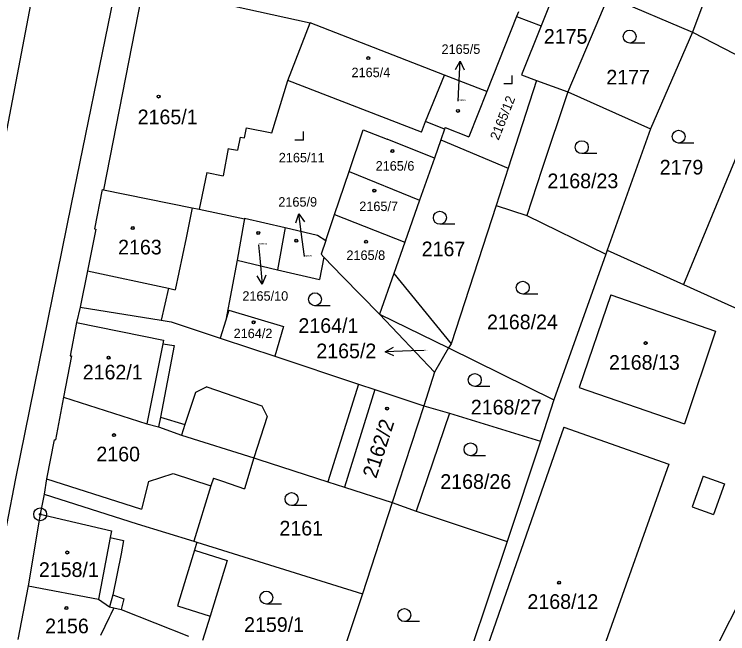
# Model space of a CAD drawing. Extents: x -593183 to -588034, y -1130415 to -1124994.
# Drawn here: x -590646.2 to -590563.5, y -1128223.3 to -1128151.4 of the extents above; entities that cross this region are included whole.
import ezdxf

# ---------------------------------------------------------------- set-up
doc = ezdxf.new("R2010")
doc.units = 0
for name, color, linetype in [('Vrstva 1', 7, 'Continuous'), ('Vrstva 16', 7, 'Continuous'), ('Vrstva 18', 7, 'Continuous'), ('Vrstva 19', 7, 'Continuous'), ('Vrstva 24', 7, 'Continuous'), ('Vrstva 25', 7, 'Continuous'), ('Vrstva 4', 7, 'Continuous')]:
    doc.layers.add(name, color=color, linetype=linetype)

msp = doc.modelspace()

# ---------------------------------------------------------------- linework, layer by layer
at = {"layer": 'Vrstva 1'}
for p, q in [((-590638.39, -1128119.15), (-590648.44, -1128171.68)), ((-590628.92, -1128121.12), (-590639.63, -1128173.46)), ((-590582.9, -1128147.26), (-590585.13, -1128152.8)), ((-590631.34, -1128148.52), (-590635.89, -1128171.81)), ((-590577.31, -1128149.36), (-590582.03, -1128160.43)), ((-590577.31, -1128149.36), (-590567.56, -1128153.52)), ((-590620.71, -1128150.51), (-590611.9, -1128152.43)), ((-590587.74, -1128151.15), (-590587.96, -1128151.71)), ((-590566.48, -1128150.61), (-590567.56, -1128153.52)), ((-590587.96, -1128151.71), (-590591.43, -1128160.42)), ((-590587.96, -1128151.71), (-590585.13, -1128152.8)), ((-590614.49, -1128159.13), (-590611.9, -1128152.43)), ((-590596.31, -1128158.51), (-590611.9, -1128152.43)), ((-590585.13, -1128152.8), (-590587.41, -1128158.48)), ((-590567.56, -1128153.52), (-590572.44, -1128164.74)), ((-590567.56, -1128153.52), (-590561.2, -1128156.8)), ((-590598.51, -1128163.9), (-590596.31, -1128158.51)), ((-590591.43, -1128160.42), (-590596.31, -1128158.51)), ((-590587.41, -1128158.48), (-590585.65, -1128159.12)), ((-590558.36, -1128158), (-590568.61, -1128182.78)), ((-590616.34, -1128165.19), (-590614.49, -1128159.13)), ((-590598.99, -1128165.13), (-590614.49, -1128159.13)), ((-590585.65, -1128159.12), (-590588.95, -1128169.29)), ((-590585.65, -1128159.12), (-590582.03, -1128160.43)), ((-590591.43, -1128160.42), (-590593.52, -1128165.66)), ((-590582.03, -1128160.43), (-590585.03, -1128169.44)), ((-590582.03, -1128160.43), (-590572.44, -1128164.74)), ((-590598.99, -1128165.13), (-590598.51, -1128163.9)), ((-590596.32, -1128164.78), (-590598.51, -1128163.9)), ((-590619.53, -1128165.77), (-590619.31, -1128164.63)), ((-590619.31, -1128164.63), (-590616.34, -1128165.19)), ((-590607.39, -1128169.69), (-590605.75, -1128164.86)), ((-590605.75, -1128164.86), (-590602.96, -1128165.92)), ((-590596.32, -1128164.78), (-590596.75, -1128165.99)), ((-590596.24, -1128164.56), (-590596.32, -1128164.78)), ((-590596.24, -1128164.56), (-590593.52, -1128165.66)), ((-590572.44, -1128164.74), (-590577.45, -1128178.81)), ((-590620.03, -1128165.68), (-590620.32, -1128167.21)), ((-590620.03, -1128165.68), (-590619.53, -1128165.77)), ((-590597.5, -1128168.12), (-590602.96, -1128165.92)), ((-590596.75, -1128165.99), (-590597.5, -1128168.12)), ((-590596.75, -1128165.99), (-590588.95, -1128169.29)), ((-590621.43, -1128167.01), (-590622.02, -1128170.2)), ((-590621.43, -1128167.01), (-590621.27, -1128167.04)), ((-590621.27, -1128167.04), (-590620.32, -1128167.21)), ((-590597.5, -1128168.12), (-590599.21, -1128172.99)), ((-590588.95, -1128169.29), (-590590.35, -1128173.61)), ((-590623.91, -1128169.8), (-590624.65, -1128173.33)), ((-590623.91, -1128169.8), (-590622.02, -1128170.2)), ((-590609.08, -1128174.65), (-590607.39, -1128169.69)), ((-590607.39, -1128169.69), (-590599.21, -1128172.99)), ((-590585.03, -1128169.44), (-590586.76, -1128174.79)), ((-590636.04, -1128171.78), (-590636.92, -1128176.35)), ((-590636.04, -1128171.78), (-590635.89, -1128171.81)), ((-590635.89, -1128171.81), (-590625.58, -1128173.88)), ((-590639.63, -1128173.46), (-590646.1, -1128205.28)), ((-590624.65, -1128173.33), (-590624.8, -1128174.04)), ((-590599.21, -1128172.99), (-590600.93, -1128177.88)), ((-590625.58, -1128173.88), (-590624.8, -1128174.04)), ((-590624.8, -1128174.04), (-590619.53, -1128175.18)), ((-590590.35, -1128173.61), (-590595.57, -1128189.65)), ((-590619.53, -1128175.18), (-590619.6, -1128175.56)), ((-590619.51, -1128175.09), (-590619.53, -1128175.18)), ((-590619.51, -1128175.09), (-590614.8, -1128176.18)), ((-590610.11, -1128177.67), (-590609.08, -1128174.65)), ((-590609.08, -1128174.65), (-590600.93, -1128177.88)), ((-590586.76, -1128174.79), (-590577.61, -1128179.27)), ((-590619.6, -1128175.56), (-590620.39, -1128179.98)), ((-590636.78, -1128176.38), (-590637.75, -1128181.22)), ((-590636.92, -1128176.35), (-590636.78, -1128176.38)), ((-590614.8, -1128176.18), (-590615.71, -1128181.07)), ((-590614.8, -1128176.18), (-590611.06, -1128177.05)), ((-590611.06, -1128177.05), (-590610.11, -1128177.67)), ((-590610.11, -1128177.67), (-590610.65, -1128179.27)), ((-590600.93, -1128177.88), (-590602.2, -1128181.5)), ((-590610.65, -1128179.27), (-590610.32, -1128179.61)), ((-590577.61, -1128179.27), (-590583.65, -1128196.17)), ((-590577.45, -1128178.81), (-590577.61, -1128179.27)), ((-590577.45, -1128178.81), (-590568.61, -1128182.78)), ((-590620.39, -1128179.98), (-590621.71, -1128186.92)), ((-590620.39, -1128179.98), (-590615.71, -1128181.07)), ((-590610.32, -1128179.61), (-590610.81, -1128182.22)), ((-590610.32, -1128179.61), (-590608.14, -1128181.84)), ((-590637.75, -1128181.22), (-590638.59, -1128185.41)), ((-590615.71, -1128181.07), (-590610.81, -1128182.22)), ((-590602.2, -1128181.5), (-590595.57, -1128189.65)), ((-590608.14, -1128181.84), (-590603.86, -1128186.21)), ((-590568.61, -1128182.78), (-590558.62, -1128187.28)), ((-590577.02, -1128184), (-590580.72, -1128194.72)), ((-590577.02, -1128184), (-590564.89, -1128188.19)), ((-590638.59, -1128185.41), (-590639.02, -1128187.18)), ((-590638.59, -1128185.41), (-590629.2, -1128186.93)), ((-590621.36, -1128185.75), (-590621.71, -1128186.92)), ((-590621.36, -1128185.75), (-590614.99, -1128187.66)), ((-590603.86, -1128186.21), (-590597.48, -1128192.97)), ((-590603.86, -1128186.21), (-590595.85, -1128190.13)), ((-590639.02, -1128187.18), (-590639.75, -1128191.05)), ((-590629.2, -1128186.93), (-590628.03, -1128187.12)), ((-590628.03, -1128187.12), (-590622.33, -1128189.01)), ((-590621.71, -1128186.92), (-590622.33, -1128189.01)), ((-590614.99, -1128187.66), (-590616.02, -1128191.11)), ((-590564.89, -1128188.19), (-590568.48, -1128198.96)), ((-590622.33, -1128189.01), (-590622.12, -1128189.09)), ((-590622.12, -1128189.09), (-590616.02, -1128191.11)), ((-590595.57, -1128189.65), (-590595.85, -1128190.13)), ((-590595.85, -1128190.13), (-590597.48, -1128192.97)), ((-590595.85, -1128190.13), (-590583.65, -1128196.17)), ((-590639.6, -1128191.08), (-590640.51, -1128195.84)), ((-590639.75, -1128191.05), (-590639.6, -1128191.08)), ((-590616.02, -1128191.11), (-590606.29, -1128194.35)), ((-590597.48, -1128192.97), (-590598.71, -1128196.86)), ((-590606.29, -1128194.35), (-590609.85, -1128205.67)), ((-590606.29, -1128194.35), (-590604.4, -1128194.98)), ((-590604.4, -1128194.98), (-590598.71, -1128196.86)), ((-590580.72, -1128194.72), (-590568.48, -1128198.96)), ((-590640.51, -1128195.84), (-590641.45, -1128200.82)), ((-590640.51, -1128195.84), (-590630.84, -1128198.96)), ((-590583.65, -1128196.17), (-590585.18, -1128200.97)), ((-590598.71, -1128196.86), (-590595.76, -1128197.72)), ((-590595.76, -1128197.72), (-590599.62, -1128209.06)), ((-590595.76, -1128197.72), (-590585.18, -1128200.97)), ((-590630.84, -1128198.96), (-590629.5, -1128199.28)), ((-590629.5, -1128199.28), (-590626.84, -1128200.25)), ((-590582.49, -1128199.35), (-590594.08, -1128232.63)), ((-590582.49, -1128199.35), (-590570.31, -1128203.63)), ((-590641.6, -1128200.79), (-590642.5, -1128205.34)), ((-590641.6, -1128200.79), (-590641.45, -1128200.82)), ((-590626.84, -1128200.25), (-590618.44, -1128202.9)), ((-590585.18, -1128200.97), (-590589.07, -1128212.61)), ((-590618.44, -1128202.9), (-590619.52, -1128206.48)), ((-590618.44, -1128202.9), (-590617.88, -1128203.08)), ((-590617.88, -1128203.08), (-590609.85, -1128205.67)), ((-590570.31, -1128203.63), (-590582.13, -1128236.85)), ((-590646.1, -1128205.28), (-590668.42, -1128320.31)), ((-590642.5, -1128205.34), (-590642.75, -1128207.1)), ((-590623.11, -1128205.24), (-590623.42, -1128206.12)), ((-590623.11, -1128205.24), (-590622.07, -1128205.6)), ((-590622.07, -1128205.6), (-590619.52, -1128206.48)), ((-590609.85, -1128205.67), (-590607.91, -1128206.29)), ((-590623.42, -1128206.12), (-590625.39, -1128212.57)), ((-590607.91, -1128206.29), (-590602.39, -1128208.09)), ((-590642.75, -1128207.1), (-590643.23, -1128209.44)), ((-590642.75, -1128207.1), (-590631.99, -1128210.54)), ((-590602.39, -1128208.09), (-590605.84, -1128218.66)), ((-590602.39, -1128208.09), (-590599.62, -1128209.06)), ((-590599.62, -1128209.06), (-590589.07, -1128212.61)), ((-590643.23, -1128209.44), (-590644.63, -1128217.75)), ((-590557.05, -1128209.57), (-590573.47, -1128241.88)), ((-590631.99, -1128210.54), (-590625.39, -1128212.57)), ((-590625.39, -1128212.57), (-590625.05, -1128212.68)), ((-590625.05, -1128212.68), (-590625.33, -1128213.6)), ((-590625.05, -1128212.68), (-590605.84, -1128218.66)), ((-590589.07, -1128212.61), (-590600.48, -1128246.74)), ((-590625.33, -1128213.6), (-590621.54, -1128214.78)), ((-590621.54, -1128214.78), (-590623.52, -1128221.24)), ((-590644.63, -1128217.75), (-590645.81, -1128223.97)), ((-590644.63, -1128217.75), (-590636.48, -1128219.27)), ((-590605.84, -1128218.66), (-590609.22, -1128228.84)), ((-590636.48, -1128219.27), (-590635.17, -1128220.16)), ((-590635.17, -1128220.16), (-590634.67, -1128220.28)), ((-590634.67, -1128220.28), (-590633.84, -1128220.48)), ((-590633.84, -1128220.48), (-590626.01, -1128223.56)), ((-590623.52, -1128221.24), (-590624.4, -1128224.07))]:
    msp.add_line(p, q, dxfattribs=at)
at = {"layer": 'Vrstva 16'}
for p, q in [((-590594.74, -1128161.52), (-590594.65, -1128159.87)), ((-590612.56, -1128179.55), (-590612.82, -1128177.57)), ((-590617.9, -1128178.18), (-590617.75, -1128179.75)), ((-590598.68, -1128190.45), (-590600.21, -1128190.5))]:
    msp.add_line(p, q, dxfattribs=at)
at = {"layer": 'Vrstva 24'}
for radius in [0.75, 0.0903]:
    msp.add_circle((-590643.23, -1128209.44), radius, dxfattribs=at)
at = {"layer": 'Vrstva 25'}
for p, q in [((-590573.09, -1128154.78), (-590574.84, -1128154.78)), ((-590594.65, -1128159.87), (-590594.491, -1128156.874)), ((-590588.46, -1128159.53), (-590588.46, -1128158.53)), ((-590588.46, -1128159.53), (-590589.46, -1128159.53)), ((-590612.7, -1128166.03), (-590612.7, -1128165.03)), ((-590612.7, -1128166.03), (-590613.7, -1128166.03)), ((-590567.41, -1128166.39), (-590569.16, -1128166.39)), ((-590578.65, -1128167.61), (-590580.4, -1128167.61)), ((-590612.82, -1128177.57), (-590613.205, -1128174.595)), ((-590595.11, -1128175.8), (-590596.86, -1128175.8)), ((-590617.75, -1128179.75), (-590617.468, -1128182.737)), ((-590585.5, -1128183.9), (-590587.25, -1128183.9)), ((-590609.6, -1128185.25), (-590611.35, -1128185.25)), ((-590600.21, -1128190.5), (-590603.208, -1128190.599)), ((-590591.06, -1128194.61), (-590592.81, -1128194.61)), ((-590591.56, -1128202.66), (-590593.31, -1128202.66)), ((-590612.31, -1128208.43), (-590614.06, -1128208.43)), ((-590615.24, -1128219.85), (-590616.99, -1128219.85)), ((-590599.23, -1128221.88), (-590600.98, -1128221.88))]:
    msp.add_line(p, q, dxfattribs=at)
for points in [[(-590595.043, -1128157.846), (-590594.491, -1128156.874), (-590594.045, -1128157.899)], [(-590613.572, -1128175.651), (-590613.205, -1128174.595), (-590612.581, -1128175.522)], [(-590617.064, -1128181.694), (-590617.468, -1128182.737), (-590618.06, -1128181.788)], [(-590602.192, -1128191.066), (-590603.208, -1128190.599), (-590602.225, -1128190.066)]]:
    msp.add_lwpolyline(points, dxfattribs=at)
for centre, radius in [((-590574.84, -1128154.03), 0.75), ((-590605.17, -1128156.53), 0.175), ((-590605.17, -1128156.53), 0.15), ((-590629.5, -1128160.99), 0.175), ((-590629.5, -1128160.99), 0.15), ((-590594.77, -1128162.65), 0.175), ((-590594.77, -1128162.65), 0.15), ((-590569.16, -1128165.64), 0.75), ((-590580.4, -1128166.86), 0.75), ((-590602.36, -1128167.31), 0.175), ((-590602.36, -1128167.31), 0.15), ((-590604.47, -1128171.9), 0.175), ((-590604.47, -1128171.9), 0.15), ((-590596.86, -1128175.05), 0.75), ((-590632.49, -1128176.24), 0.175), ((-590632.49, -1128176.24), 0.15), ((-590617.93, -1128176.81), 0.175), ((-590617.93, -1128176.81), 0.15), ((-590613.53, -1128177.71), 0.175), ((-590613.53, -1128177.71), 0.15), ((-590605.42, -1128177.83), 0.175), ((-590605.42, -1128177.83), 0.15), ((-590587.25, -1128183.15), 0.75), ((-590611.35, -1128184.5), 0.75), ((-590618.48, -1128187.17), 0.175), ((-590618.48, -1128187.17), 0.15), ((-590572.99, -1128189.58), 0.175), ((-590572.99, -1128189.58), 0.15), ((-590635.3, -1128191.28), 0.175), ((-590635.3, -1128191.28), 0.15), ((-590592.81, -1128193.86), 0.75), ((-590602.98, -1128197.18), 0.175), ((-590602.98, -1128197.18), 0.15), ((-590634.67, -1128200.26), 0.175), ((-590634.67, -1128200.26), 0.15), ((-590593.31, -1128201.91), 0.75), ((-590614.06, -1128207.68), 0.75), ((-590640.09, -1128213.87), 0.175), ((-590640.09, -1128213.87), 0.15), ((-590583.03, -1128217.37), 0.175), ((-590583.03, -1128217.37), 0.15), ((-590616.99, -1128219.1), 0.75), ((-590640.18, -1128220.31), 0.175), ((-590640.18, -1128220.31), 0.15), ((-590600.98, -1128221.13), 0.75)]:
    msp.add_circle(centre, radius, dxfattribs=at)
at = {"layer": 'Vrstva 4'}
for p, q in [((-590625.58, -1128173.88), (-590626.31, -1128177.39)), ((-590590.35, -1128173.61), (-590586.76, -1128174.79)), ((-590626.31, -1128177.39), (-590627.57, -1128183.4)), ((-590637.75, -1128181.22), (-590628.36, -1128183.23)), ((-590602.2, -1128181.5), (-590603.86, -1128186.21)), ((-590628.36, -1128183.23), (-590629.2, -1128186.93)), ((-590628.36, -1128183.23), (-590627.57, -1128183.4)), ((-590639.02, -1128187.18), (-590628.93, -1128189.25)), ((-590628.93, -1128189.25), (-590629.01, -1128189.65)), ((-590629.01, -1128189.65), (-590630.84, -1128198.96)), ((-590627.69, -1128189.85), (-590629.29, -1128198.19)), ((-590629.01, -1128189.65), (-590627.69, -1128189.85)), ((-590623.91, -1128194.67), (-590625.21, -1128195.31)), ((-590623.91, -1128194.67), (-590617.52, -1128196.85)), ((-590604.4, -1128194.98), (-590607.91, -1128206.29)), ((-590625.21, -1128195.31), (-590626.44, -1128199.03)), ((-590617.52, -1128196.85), (-590616.89, -1128198.09)), ((-590598.71, -1128196.86), (-590602.39, -1128208.09)), ((-590629.29, -1128198.19), (-590629.5, -1128199.28)), ((-590629.29, -1128198.19), (-590626.44, -1128199.03)), ((-590616.89, -1128198.09), (-590618.44, -1128202.9)), ((-590626.44, -1128199.03), (-590626.84, -1128200.25)), ((-590630.68, -1128205.64), (-590627.82, -1128204.71)), ((-590627.82, -1128204.71), (-590623.42, -1128206.12)), ((-590642.5, -1128205.34), (-590632.57, -1128208.5)), ((-590630.68, -1128205.64), (-590631.48, -1128208.85)), ((-590566.32, -1128205.03), (-590567.59, -1128208.58)), ((-590566.32, -1128205.03), (-590563.86, -1128205.91)), ((-590563.86, -1128205.91), (-590565.13, -1128209.46)), ((-590632.57, -1128208.5), (-590631.48, -1128208.85)), ((-590567.59, -1128208.58), (-590565.13, -1128209.46)), ((-590643.23, -1128209.44), (-590634.96, -1128211.34)), ((-590634.96, -1128211.34), (-590635.11, -1128212.14)), ((-590635.11, -1128212.14), (-590635.39, -1128213.58)), ((-590635.11, -1128212.14), (-590633.55, -1128212.48)), ((-590633.55, -1128212.48), (-590633.85, -1128214.01)), ((-590635.39, -1128213.58), (-590636.48, -1128219.27)), ((-590633.85, -1128214.01), (-590634.8, -1128218.8)), ((-590625.33, -1128213.6), (-590626.22, -1128216.51)), ((-590626.22, -1128216.51), (-590627.3, -1128220.05)), ((-590634.8, -1128218.8), (-590635.17, -1128220.16)), ((-590634.8, -1128218.8), (-590633.54, -1128219.24)), ((-590633.54, -1128219.24), (-590633.84, -1128220.48)), ((-590634.67, -1128220.28), (-590635.04, -1128221.04)), ((-590627.3, -1128220.05), (-590623.52, -1128221.24)), ((-590635.23, -1128221.42), (-590636.24, -1128223.51)), ((-590635.04, -1128221.04), (-590635.23, -1128221.42))]:
    msp.add_line(p, q, dxfattribs=at)

# ---------------------------------------------------------------- texts
at = {"layer": 'Vrstva 16'}
for s, height, p in [('2165/5', 1.1, (-590596.671, -1128156.04)), ('2165/9', 1.1, (-590615.604, -1128173.76)), ('2165/10', 1.1, (-590619.774, -1128184.67)), ('2165/2', 1.7, (-590611.193, -1128191.34))]:
    msp.add_text(s, height=height, dxfattribs=at).set_placement(p)
at = {"layer": 'Vrstva 18'}
for s, height, p in [('2175', 1.7, (-590584.8, -1128154.86)), ('2177', 1.7, (-590577.55, -1128159.59)), ('2179', 1.7, (-590571.36, -1128170.03)), ('2168/23', 1.7, (-590584.38, -1128171.62)), ('2167', 1.7, (-590598.97, -1128179.51)), ('2164/1', 1.7, (-590613.27, -1128188.4)), ('2168/24', 1.7, (-590591.39, -1128187.98)), ('2165/2', 0.1, (-590598.68, -1128190.45)), ('2168/27', 1.7, (-590593.27, -1128197.86)), ('2168/26', 1.7, (-590596.81, -1128206.49)), ('2161', 1.7, (-590615.47, -1128211.9)), ('2159/1', 1.7, (-590619.57, -1128223.08))]:
    msp.add_text(s, height=height, dxfattribs=at).set_placement(p)
at = {"layer": 'Vrstva 19'}
for s, height, p in [('2165/4', 1.1, (-590607.114, -1128158.74)), ('2165/5', 0.2, (-590594.74, -1128161.52)), ('2165/1', 1.7, (-590631.92, -1128164.2)), ('2165/11', 1.1, (-590615.55, -1128168.62)), ('2165/6', 1.1, (-590604.314, -1128169.58)), ('2165/7', 1.1, (-590606.211, -1128174.27)), ('2163', 1.7, (-590634.19, -1128179.3)), ('2165/10', 0.2, (-590617.9, -1128178.18)), ('2165/9', 0.2, (-590612.56, -1128179.55)), ('2165/8', 1.1, (-590607.705, -1128179.94)), ('2164/2', 1.1, (-590620.79, -1128189.01)), ('2168/13', 1.7, (-590577.25, -1128192.67)), ('2162/1', 1.7, (-590638.29, -1128193.8)), ('2160', 1.7, (-590636.71, -1128203.3)), ('2158/1', 1.7, (-590643.38, -1128216.71)), ('2168/12', 1.7, (-590586.7, -1128220.41)), ('2156', 1.7, (-590642.65, -1128223.24))]:
    msp.add_text(s, height=height, dxfattribs=at).set_placement(p)
for s, height, rotation, p in [('2165/12', 1.1, 68.27931, (-590590.06, -1128166.129)), ('2162/2', 1.7, 72.15984, (-590604.25, -1128205.37))]:
    msp.add_text(s, height=height, rotation=rotation, dxfattribs=at).set_placement(p)

doc.saveas('drawing.dxf')
